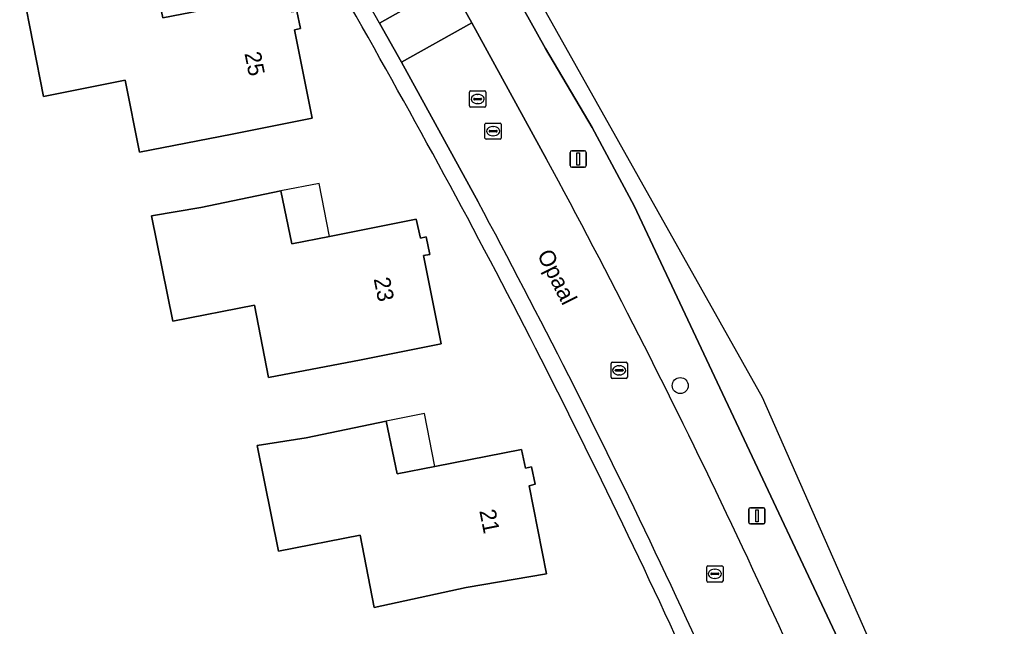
# Model space of a CAD drawing. Extents: x 159626 to 160723, y 388173 to 389416.
# Drawn here: x 160633.5 to 160693.2, y 388545.8 to 388583 of the extents above; entities that cross this region are included whole.
import ezdxf

# ---------------------------------------------------------------- set-up
doc = ezdxf.new("R2010")
doc.units = 0
for name, color, linetype in [('IMGEO_Boom', 7, 'Continuous'), ('IMGEO_Erf', 7, 'Continuous'), ('IMGEO_Fietspad_gesloten', 7, 'Continuous'), ('IMGEO_Kolk', 7, 'Continuous'), ('IMGEO_Lichtmast', 7, 'Continuous'), ('IMGEO_Openbare_ruimte_label', 7, 'Continuous'), ('IMGEO_Pand', 7, 'Continuous'), ('IMGEO_Pand_nummerreeks', 7, 'Continuous'), ('IMGEO_Pand_overbouw', 7, 'Continuous'), ('IMGEO_Rijbaan_lokaal_open', 7, 'Continuous'), ('IMGEO_Rioolput', 7, 'Continuous'), ('IMGEO_Voetpad_open', 7, 'Continuous')]:
    doc.layers.add(name, color=color, linetype=linetype)

msp = doc.modelspace()

# ---------------------------------------------------------------- linework, layer by layer
at = {"layer": 'IMGEO_Boom'}
msp.add_circle((160673.966, 388560.586), 0.489, dxfattribs=at)
at = {"layer": 'IMGEO_Erf'}
for points in [[(160646.491, 388576.008), (160640.824, 388574.888), (160639.948, 388579.304), (160634.944, 388578.311), (160633.658, 388584.787), (160636.68, 388585.304), (160641.57, 388586.346), (160642.256, 388583.128), (160644.574, 388583.58), (160649.858, 388584.611), (160650.11, 388583.493), (160650.464, 388583.541), (160650.679, 388582.473), (160650.313, 388582.397), (160651.396, 388576.975)], [(160647.866, 388565.509), (160642.86, 388564.529), (160641.552, 388570.993), (160644.587, 388571.499), (160649.481, 388572.521), (160650.16, 388569.272), (160652.463, 388569.729), (160657.779, 388570.785), (160658.041, 388569.63), (160658.4, 388569.717), (160658.611, 388568.63), (160658.231, 388568.553), (160659.316, 388563.147), (160654.415, 388562.161), (160648.731, 388561.091)], [(160651.041, 388557.391), (160655.935, 388558.413), (160656.61, 388555.183), (160658.924, 388555.636), (160664.232, 388556.676), (160664.471, 388555.532), (160664.849, 388555.597), (160665.066, 388554.539), (160664.695, 388554.445), (160665.767, 388549.04), (160660.838, 388548.204), (160655.206, 388546.992), (160654.339, 388551.409), (160649.333, 388550.426), (160648.026, 388556.912)]]:
    msp.add_lwpolyline(points, close=True, dxfattribs=at)
for centre, radius, start, end in [((160136.463, 388289.389), 595.224, 28.296796, 32.866288), ((160219.268, 388335.128), 500.633, 22.66484, 28.17992)]:
    msp.add_arc(centre, radius, start, end, dxfattribs=at)
at = {"layer": 'IMGEO_Fietspad_gesloten'}
for points in [[(160723.027, 388370.891), (160723.236, 388373.685), (160720.449, 388424.01), (160715.28, 388462.439), (160707.886, 388486.563), (160702.857, 388501.795), (160692.554, 388529.106), (160679.004, 388559.848), (160660.006, 388593.709), (160655.954, 388600.931), (160648.432, 388611.608), (160639.492, 388627.538), (160611.832, 388666.525)], [(160659.741, 388591.966), (160665.707, 388581.259), (160668.575, 388576.406), (160671.137, 388571.605), (160689.88, 388531.792), (160696.248, 388516.722), (160696.73, 388515.639), (160699.145, 388509.738), (160699.188, 388509.634), (160699.94, 388507.646), (160702.623, 388500), (160705.363, 388491.619), (160707.756, 388484.312), (160713.361, 388462.92), (160717.033, 388441.112), (160717.655, 388434.924), (160719.035, 388417.059)]]:
    msp.add_lwpolyline(points, dxfattribs=at)
at = {"layer": 'IMGEO_Kolk'}
for p, q in [((160661.995, 388575.76), (160661.995, 388576.612)), ((160662.07, 388576.686), (160662.922, 388576.686)), ((160662.996, 388576.612), (160662.996, 388575.76)), ((160662.254, 388576.18), (160662.254, 388576.192)), ((160662.692, 388576.143), (160662.294, 388576.143)), ((160662.297, 388576.229), (160662.695, 388576.229)), ((160662.483, 388576.466), (160662.508, 388576.466)), ((160662.738, 388576.192), (160662.738, 388576.18)), ((160662.922, 388575.686), (160662.07, 388575.686)), ((160662.506, 388575.906), (160662.481, 388575.906)), ((160669.721, 388561.098), (160669.721, 388561.95)), ((160669.796, 388562.024), (160670.648, 388562.024)), ((160670.209, 388561.804), (160670.234, 388561.804)), ((160670.722, 388561.95), (160670.722, 388561.098)), ((160669.98, 388561.518), (160669.98, 388561.53)), ((160670.418, 388561.481), (160670.02, 388561.481)), ((160670.023, 388561.567), (160670.421, 388561.567)), ((160670.232, 388561.244), (160670.207, 388561.244)), ((160670.464, 388561.53), (160670.464, 388561.518)), ((160670.648, 388561.024), (160669.796, 388561.024)), ((160675.585, 388548.618), (160675.585, 388549.47)), ((160675.66, 388549.544), (160676.512, 388549.544)), ((160676.073, 388549.324), (160676.098, 388549.324)), ((160676.586, 388549.47), (160676.586, 388548.618)), ((160676.512, 388548.544), (160675.66, 388548.544)), ((160675.844, 388549.038), (160675.844, 388549.05)), ((160676.282, 388549.001), (160675.884, 388549.001)), ((160675.887, 388549.087), (160676.285, 388549.087)), ((160676.096, 388548.764), (160676.071, 388548.764)), ((160676.328, 388549.05), (160676.328, 388549.038))]:
    msp.add_line(p, q, dxfattribs=at)
for points in [[(160661.995, 388575.76), (160661.995, 388576.612)], [(160662.07, 388576.686), (160662.922, 388576.686)], [(160662.996, 388576.612), (160662.996, 388575.76)], [(160662.922, 388575.686), (160662.07, 388575.686)], [(160669.721, 388561.098), (160669.721, 388561.95)], [(160669.796, 388562.024), (160670.648, 388562.024)], [(160670.722, 388561.95), (160670.722, 388561.098)], [(160670.648, 388561.024), (160669.796, 388561.024)], [(160675.585, 388548.618), (160675.585, 388549.47)], [(160675.66, 388549.544), (160676.512, 388549.544)], [(160676.586, 388549.47), (160676.586, 388548.618)], [(160676.512, 388548.544), (160675.66, 388548.544)]]:
    msp.add_lwpolyline(points, dxfattribs=at)
for centre, radius, start, end in [((160662.072, 388576.61), 0.0765, 91.55205, 178.44795), ((160662.072, 388576.61), 0.0765, 91.55205, 178.44795), ((160662.92, 388576.61), 0.0765, 1.55205, 88.44795), ((160662.92, 388576.61), 0.0765, 1.55205, 88.44795), ((160662.294, 388576.189), 0.0403, 85.87752, 175.75265), ((160662.291, 388576.179), 0.0366, 178.93798, 274.71019), ((160662.695, 388576.186), 0.043, 264.86636, 352.45326), ((160662.699, 388576.191), 0.0386, 1.73085, 96.63898), ((160662.072, 388575.762), 0.0765, 181.55205, 268.44795), ((160662.072, 388575.762), 0.0765, 181.55205, 268.44795), ((160662.92, 388575.762), 0.0765, 271.55205, 358.44795), ((160662.92, 388575.762), 0.0765, 271.55205, 358.44795), ((160669.798, 388561.948), 0.0765, 91.55205, 178.44795), ((160669.798, 388561.948), 0.0765, 91.55205, 178.44795), ((160670.646, 388561.948), 0.0765, 1.55205, 88.44795), ((160670.646, 388561.948), 0.0765, 1.55205, 88.44795), ((160669.798, 388561.1), 0.0765, 181.55205, 268.44795), ((160669.798, 388561.1), 0.0765, 181.55205, 268.44795), ((160670.02, 388561.527), 0.0403, 85.87752, 175.75265), ((160670.017, 388561.517), 0.0366, 178.93798, 274.71019), ((160670.421, 388561.524), 0.043, 264.86636, 352.45326), ((160670.425, 388561.529), 0.0386, 1.73085, 96.63898), ((160670.646, 388561.1), 0.0765, 271.55205, 358.44795), ((160670.646, 388561.1), 0.0765, 271.55205, 358.44795), ((160675.662, 388549.468), 0.0765, 91.55205, 178.44795), ((160675.662, 388549.468), 0.0765, 91.55205, 178.44795), ((160676.51, 388549.468), 0.0765, 1.55205, 88.44795), ((160676.51, 388549.468), 0.0765, 1.55205, 88.44795), ((160675.662, 388548.62), 0.0765, 181.55205, 268.44795), ((160675.662, 388548.62), 0.0765, 181.55205, 268.44795), ((160675.884, 388549.047), 0.0403, 85.87752, 175.75265), ((160675.881, 388549.037), 0.0366, 178.93798, 274.71019), ((160676.285, 388549.044), 0.043, 264.86636, 352.45326), ((160676.289, 388549.049), 0.0386, 1.73085, 96.63898), ((160676.51, 388548.62), 0.0765, 271.55205, 358.44795), ((160676.51, 388548.62), 0.0765, 271.55205, 358.44795)]:
    msp.add_arc(centre, radius, start, end, dxfattribs=at)
for centre, major_axis, ratio, start_param, end_param in [((160662.482, 388576.186), (-0.387, 0.002), 0.722429, 4.712389, 7.853982), ((160662.507, 388576.186), (-0.39, 0.002), 0.717154, 1.570796, 4.712389), ((160670.208, 388561.524), (-0.387, 0.002), 0.722429, 4.712389, 7.853982), ((160670.233, 388561.524), (-0.39, 0.002), 0.717154, 1.570796, 4.712389), ((160676.072, 388549.044), (-0.387, 0.002), 0.722429, 4.712389, 7.853982), ((160676.097, 388549.044), (-0.39, 0.002), 0.717154, 1.570796, 4.712389)]:
    msp.add_ellipse(centre, major_axis=major_axis, ratio=ratio, start_param=start_param, end_param=end_param, dxfattribs=at)
at = {"layer": 'IMGEO_Lichtmast'}
for p, q in [((160667.214, 388574.079), (160667.214, 388574.879)), ((160667.214, 388574.879), (160667.214, 388574.079)), ((160667.314, 388574.979), (160668.104, 388574.979)), ((160668.104, 388574.979), (160667.314, 388574.979)), ((160668.204, 388574.879), (160668.204, 388574.079)), ((160668.204, 388574.079), (160668.204, 388574.879)), ((160668.104, 388573.979), (160667.314, 388573.979)), ((160667.314, 388573.979), (160668.104, 388573.979)), ((160678.169, 388552.202), (160678.169, 388553.002)), ((160678.169, 388553.002), (160678.169, 388552.202)), ((160678.269, 388553.102), (160679.059, 388553.102)), ((160679.059, 388553.102), (160678.269, 388553.102)), ((160679.159, 388553.002), (160679.159, 388552.202)), ((160679.159, 388552.202), (160679.159, 388553.002)), ((160679.059, 388552.102), (160678.269, 388552.102)), ((160678.269, 388552.102), (160679.059, 388552.102))]:
    msp.add_line(p, q, dxfattribs=at)
for points in [[(160667.634, 388574.854), (160667.784, 388574.854), (160667.784, 388574.104), (160667.634, 388574.104), (160667.634, 388574.854)], [(160678.589, 388552.977), (160678.739, 388552.977), (160678.739, 388552.227), (160678.589, 388552.227), (160678.589, 388552.977)]]:
    msp.add_lwpolyline(points, dxfattribs=at)
for centre, start, end in [((160667.314, 388574.879), 90, 180), ((160667.314, 388574.879), 90, 180), ((160668.104, 388574.879), 0, 90), ((160668.104, 388574.879), 360, 90), ((160667.314, 388574.079), 180, 270), ((160667.314, 388574.079), 180, 270), ((160668.104, 388574.079), 270, 0), ((160668.104, 388574.079), 270, 0), ((160678.269, 388553.002), 90, 180), ((160678.269, 388553.002), 90, 180), ((160679.059, 388553.002), 0, 90), ((160679.059, 388553.002), 360, 90), ((160678.269, 388552.202), 180, 270), ((160678.269, 388552.202), 180, 270), ((160679.059, 388552.202), 270, 0), ((160679.059, 388552.202), 270, 0)]:
    msp.add_arc(centre, 0.1, start, end, dxfattribs=at)
at = {"layer": 'IMGEO_Pand'}
for points in [[(160636.68, 388585.304), (160633.658, 388584.787), (160634.944, 388578.311), (160639.948, 388579.304), (160640.824, 388574.888), (160646.491, 388576.008), (160651.396, 388576.975), (160650.313, 388582.397), (160650.679, 388582.473), (160650.464, 388583.541), (160650.11, 388583.493), (160649.858, 388584.611), (160644.574, 388583.58), (160642.256, 388583.128), (160641.57, 388586.346)], [(160644.587, 388571.499), (160641.552, 388570.993), (160642.86, 388564.529), (160647.866, 388565.509), (160648.731, 388561.091), (160654.415, 388562.161), (160659.316, 388563.147), (160658.231, 388568.553), (160658.611, 388568.63), (160658.4, 388569.717), (160658.041, 388569.63), (160657.779, 388570.785), (160652.463, 388569.729), (160650.16, 388569.272), (160649.481, 388572.521)], [(160655.935, 388558.413), (160651.041, 388557.391), (160648.026, 388556.912), (160649.333, 388550.426), (160654.339, 388551.409), (160655.206, 388546.992), (160660.838, 388548.204), (160665.767, 388549.04), (160664.695, 388554.445), (160665.066, 388554.539), (160664.849, 388555.597), (160664.471, 388555.532), (160664.232, 388556.676), (160658.924, 388555.636), (160656.61, 388555.183)]]:
    msp.add_lwpolyline(points, close=True, dxfattribs=at)
at = {"layer": 'IMGEO_Pand_overbouw'}
for points in [[(160652.463, 388569.729), (160651.839, 388572.985), (160649.481, 388572.521), (160650.16, 388569.272)], [(160655.935, 388558.413), (160656.61, 388555.183), (160658.924, 388555.636), (160658.288, 388558.879)]]:
    msp.add_lwpolyline(points, close=True, dxfattribs=at)
at = {"layer": 'IMGEO_Rijbaan_lokaal_open'}
msp.add_lwpolyline([(160656.874, 388580.411), (160661.184, 388582.823), (160660.507, 388584.03), (160659.827, 388585.236), (160655.528, 388582.803)], close=True, dxfattribs=at)
for points in [[(160655.528, 388582.803), (160659.827, 388585.236)], [(160665.773, 388574.47), (160661.184, 388582.823), (160656.874, 388580.411), (160661.572, 388571.858)]]:
    msp.add_lwpolyline(points, dxfattribs=at)
for centre, radius, start, end in [((160131.433, 388286.289), 602.16, 29.499633, 32.79812), ((160245.588, 388347.41), 477.61, 22.54147, 28.38593), ((160222.087, 388336.171), 498.694, 22.67051, 28.20378)]:
    msp.add_arc(centre, radius, start, end, dxfattribs=at)
at = {"layer": 'IMGEO_Rioolput'}
for p, q in [((160661.047, 388577.729), (160661.047, 388578.581)), ((160661.122, 388578.655), (160661.974, 388578.655)), ((160661.535, 388578.435), (160661.56, 388578.435)), ((160662.048, 388578.581), (160662.048, 388577.729)), ((160661.306, 388578.149), (160661.306, 388578.161)), ((160661.744, 388578.112), (160661.346, 388578.112)), ((160661.349, 388578.198), (160661.747, 388578.198)), ((160661.558, 388577.875), (160661.533, 388577.875)), ((160661.79, 388578.161), (160661.79, 388578.149)), ((160661.974, 388577.655), (160661.122, 388577.655))]:
    msp.add_line(p, q, dxfattribs=at)
for points in [[(160661.047, 388577.729), (160661.047, 388578.581)], [(160661.122, 388578.655), (160661.974, 388578.655)], [(160662.048, 388578.581), (160662.048, 388577.729)], [(160661.974, 388577.655), (160661.122, 388577.655)]]:
    msp.add_lwpolyline(points, dxfattribs=at)
for centre, radius, start, end in [((160661.124, 388578.579), 0.0765, 91.55205, 178.44795), ((160661.124, 388578.579), 0.0765, 91.55205, 178.44795), ((160661.972, 388578.579), 0.0765, 1.55205, 88.44795), ((160661.972, 388578.579), 0.0765, 1.55205, 88.44795), ((160661.346, 388578.158), 0.0403, 85.87752, 175.75265), ((160661.343, 388578.148), 0.0366, 178.93798, 274.71019), ((160661.747, 388578.155), 0.043, 264.86636, 352.45326), ((160661.751, 388578.16), 0.0386, 1.73085, 96.63898), ((160661.124, 388577.731), 0.0765, 181.55205, 268.44795), ((160661.124, 388577.731), 0.0765, 181.55205, 268.44795), ((160661.972, 388577.731), 0.0765, 271.55205, 358.44795), ((160661.972, 388577.731), 0.0765, 271.55205, 358.44795)]:
    msp.add_arc(centre, radius, start, end, dxfattribs=at)
for centre, major_axis, ratio, start_param, end_param in [((160661.534, 388578.155), (-0.387, 0.002), 0.722429, 4.712389, 7.853982), ((160661.559, 388578.155), (-0.39, 0.002), 0.717154, 1.570796, 4.712389)]:
    msp.add_ellipse(centre, major_axis=major_axis, ratio=ratio, start_param=start_param, end_param=end_param, dxfattribs=at)
at = {"layer": 'IMGEO_Voetpad_open'}
for points in [[(160696.73, 388515.639), (160696.248, 388516.722), (160689.88, 388531.792), (160671.137, 388571.605), (160668.575, 388576.406), (160665.707, 388581.259), (160659.741, 388591.966), (160653.72, 388602.158), (160651.047, 388606.571), (160648.439, 388610.479), (160644.11, 388617.805), (160618.348, 388654.532)], [(160659.827, 388585.236), (160660.507, 388584.03), (160661.184, 388582.823), (160665.773, 388574.47)], [(160661.572, 388571.858), (160656.874, 388580.411), (160655.528, 388582.803)]]:
    msp.add_lwpolyline(points, dxfattribs=at)
for centre, radius, start, end in [((160131.433, 388286.289), 602.16, 29.499633, 32.79812), ((160136.463, 388289.389), 595.224, 28.296796, 32.866288), ((160245.588, 388347.41), 477.61, 22.54147, 28.38593), ((160222.087, 388336.171), 498.694, 22.67051, 28.20378), ((160219.268, 388335.128), 500.633, 22.66484, 28.17992)]:
    msp.add_arc(centre, radius, start, end, dxfattribs=at)

# ---------------------------------------------------------------- texts
at = {"layer": 'IMGEO_Openbare_ruimte_label'}
msp.add_text('Opaal', height=1, rotation=296.79556, dxfattribs=at).set_placement((160665.17, 388568.623))
at = {"layer": 'IMGEO_Pand_nummerreeks'}
for s, rotation, p in [('25', 281.38783, (160647.249, 388580.955)), ('23', 281.37772, (160655.169, 388567.129)), ('21', 281.3662, (160661.643, 388552.91))]:
    msp.add_text(s, height=1, rotation=rotation, dxfattribs=at).set_placement(p)

doc.saveas('drawing.dxf')
